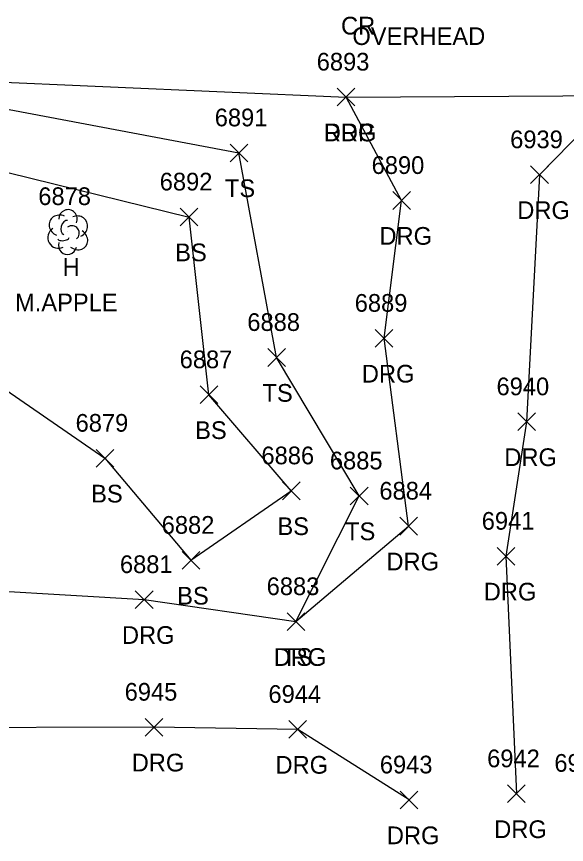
# Model space of a CAD drawing. Extents: x 1443912 to 1445411, y 621446 to 623693.
# Drawn here: x 1444948.4 to 1445010.6, y 622484.2 to 622577.7 of the extents above; entities that cross this region are included whole.
import ezdxf

# ---------------------------------------------------------------- set-up
doc = ezdxf.new("R2010")
doc.units = 0
for name, color, linetype in [('L_A', 7, 'Continuous'), ('L_C', 7, 'Continuous'), ('L_I', 7, 'Continuous'), ('L_TIC', 7, 'Continuous'), ('LELB', 7, 'Continuous'), ('LTD', 7, 'Continuous'), ('P_A', 7, 'Continuous'), ('P_I', 7, 'Continuous'), ('P_TIC', 7, 'Continuous'), ('PET', 7, 'Continuous'), ('R_A', 7, 'Continuous'), ('R_I', 7, 'Continuous'), ('R_TIC', 7, 'Continuous'), ('RDG', 7, 'Continuous'), ('U_A', 7, 'Continuous')]:
    doc.layers.add(name, color=color, linetype=linetype)

msp = doc.modelspace()

# ---------------------------------------------------------------- linework, layer by layer
at = {"layer": 'L_TIC'}
for points in [[(1444972.571, 622561.318), (1444974.571, 622563.318)], [(1444974.571, 622561.318), (1444972.571, 622563.318)], [(1444972.571, 622561.318), (1444974.571, 622563.318)], [(1444974.571, 622561.318), (1444972.571, 622563.318)], [(1444966.925, 622554.071), (1444968.925, 622556.071)], [(1444968.925, 622554.071), (1444966.925, 622556.071)], [(1444966.925, 622554.071), (1444968.925, 622556.071)], [(1444968.925, 622554.071), (1444966.925, 622556.071)], [(1444976.818, 622538.194), (1444978.818, 622540.194)], [(1444978.818, 622538.194), (1444976.818, 622540.194)], [(1444969.176, 622533.984), (1444971.176, 622535.984)], [(1444971.176, 622533.984), (1444969.176, 622535.984)], [(1444957.426, 622526.808), (1444959.426, 622528.808)], [(1444959.426, 622526.808), (1444957.426, 622528.808)], [(1444978.47, 622523.126), (1444980.47, 622525.126)], [(1444980.47, 622523.126), (1444978.47, 622525.126)], [(1444986.147, 622522.55), (1444988.147, 622524.55)], [(1444988.147, 622522.55), (1444986.147, 622524.55)], [(1444967.146, 622515.275), (1444969.146, 622517.275)], [(1444969.146, 622515.275), (1444967.146, 622517.275)], [(1444979.006, 622508.344), (1444981.006, 622510.344)], [(1444981.006, 622508.344), (1444979.006, 622510.344)]]:
    msp.add_lwpolyline(points, dxfattribs=at)
at = {"layer": 'LELB'}
for points in [[(1444821.42, 622569.113), (1444832.819, 622571.945), (1444856.535, 622571.426), (1444896.286, 622569.334), (1444944.164, 622567.873), (1444973.571, 622562.318)], [(1444857.215, 622569.487), (1444895.997, 622567.007), (1444942.364, 622561.337), (1444967.925, 622555.071)], [(1444838.178, 622566.406), (1444837.94, 622567.447), (1444857.36, 622566.739), (1444896.293, 622562.283), (1444935.067, 622547.467), (1444941.833, 622539.218), (1444958.426, 622527.808), (1444968.146, 622516.275), (1444979.47, 622524.126), (1444970.176, 622534.984), (1444967.925, 622555.071)], [(1444980.006, 622509.344), (1444987.147, 622523.55), (1444977.818, 622539.194), (1444973.571, 622562.318)]]:
    msp.add_lwpolyline(points, dxfattribs=at)
at = {"layer": 'LTD'}
msp.add_line((1444954.206, 622553.421), (1444954.206, 622553.421), dxfattribs=at)
msp.add_line((1444954.206, 622553.421), (1444954.206, 622553.421), dxfattribs=at)
msp.add_arc((1444954.253, 622554.855), 1.047, 335.52715, 180.95627, dxfattribs=at)
for centre, major_axis, ratio, start_param, end_param in [((1444953.414, 622554.087), (1.21, -0.512), 0.895232, 1.570796, 4.712389), ((1444953.998, 622553.879), (-0.208, -0.792), 0.645439, 3.141593, 6.283185), ((1444955.248, 622554.004), (-1.141, -0.483), 0.949671, 1.570796, 4.712389), ((1444953.123, 622552.712), (0.584, -1.042), 0.959034, 3.141593, 6.283185), ((1444954.706, 622553.254), (-0.5, 0.667), 0.989748, 3.141593, 6.283185), ((1444953.748, 622552.671), (-0.625, -0.083), 0.423636, 0, 3.141593), ((1444955.206, 622552.588), (-1.09, 0.792), 0.841452, 1.570796, 4.712389), ((1444954.206, 622551.921), (0.265, 1.061), 0.942809, 1.570796, 4.712389)]:
    msp.add_ellipse(centre, major_axis=major_axis, ratio=ratio, start_param=start_param, end_param=end_param, dxfattribs=at)
at = {"layer": 'P_TIC'}
for points in [[(1444984.661, 622567.62), (1444986.661, 622569.62)], [(1444986.661, 622567.62), (1444984.661, 622569.62)]]:
    msp.add_lwpolyline(points, dxfattribs=at)
at = {"layer": 'PET'}
msp.add_lwpolyline([(1444762.321, 622550.873), (1444765.481, 622555.506), (1444771.423, 622562.401), (1444777.984, 622567.717), (1444778.966, 622567.882), (1444793.444, 622574.044), (1444804.004, 622575.776), (1444819.794, 622575.282), (1444849.904, 622575.24), (1444896.522, 622573.129), (1444944.397, 622570.428), (1444985.661, 622568.62), (1445016.279, 622568.788), (1445055.76, 622567.841), (1445106.101, 622567.181), (1445146.504, 622566.315), (1445185.48, 622566.128), (1445218.502, 622565.933), (1445249.94, 622565.636), (1445288.597, 622564.789), (1445341.527, 622564.989), (1445404.888, 622565.426)], dxfattribs=at)
at = {"layer": 'R_TIC'}
for points in [[(1444984.661, 622567.62), (1444986.661, 622569.62)], [(1444986.661, 622567.62), (1444984.661, 622569.62)], [(1445006.523, 622558.845), (1445008.523, 622560.845)], [(1445008.523, 622558.845), (1445006.523, 622560.845)], [(1444990.948, 622555.935), (1444992.948, 622557.935)], [(1444992.948, 622555.935), (1444990.948, 622557.935)], [(1444988.962, 622540.364), (1444990.962, 622542.364)], [(1444990.962, 622540.364), (1444988.962, 622542.364)], [(1445005.06, 622530.926), (1445007.06, 622532.926)], [(1445007.06, 622530.926), (1445005.06, 622532.926)], [(1444991.74, 622519.135), (1444993.74, 622521.135)], [(1444993.74, 622519.135), (1444991.74, 622521.135)], [(1445002.735, 622515.734), (1445004.735, 622517.734)], [(1445004.735, 622515.734), (1445002.735, 622517.734)], [(1444961.859, 622510.832), (1444963.859, 622512.832)], [(1444963.859, 622510.832), (1444961.859, 622512.832)], [(1444979.006, 622508.344), (1444981.006, 622510.344)], [(1444981.006, 622508.344), (1444979.006, 622510.344)], [(1444962.963, 622496.416), (1444964.963, 622498.416)], [(1444964.963, 622496.416), (1444962.963, 622498.416)], [(1444979.207, 622496.162), (1444981.207, 622498.162)], [(1444981.207, 622496.162), (1444979.207, 622498.162)], [(1444991.792, 622488.195), (1444993.792, 622490.195)], [(1444993.792, 622488.195), (1444991.792, 622490.195)], [(1445003.915, 622488.888), (1445005.915, 622490.888)], [(1445005.915, 622488.888), (1445003.915, 622490.888)]]:
    msp.add_lwpolyline(points, dxfattribs=at)
at = {"layer": 'RDG'}
for points in [[(1445016.279, 622568.788), (1445007.523, 622559.845), (1445006.06, 622531.926), (1445003.735, 622516.734), (1445004.915, 622489.888)], [(1444937.337, 622513.343), (1444962.859, 622511.832), (1444980.006, 622509.344), (1444992.74, 622520.135), (1444989.962, 622541.364), (1444991.948, 622556.935), (1444985.661, 622568.62)], [(1444992.792, 622489.195), (1444980.207, 622497.162), (1444963.963, 622497.416), (1444937.364, 622497.338)]]:
    msp.add_lwpolyline(points, dxfattribs=at)

# ---------------------------------------------------------------- texts
at = {"layer": 'L_A'}
for s, p in [('TS', (1444971.981, 622557.318)), ('TS', (1444971.981, 622557.318)), ('BS', (1444966.366, 622550.071)), ('BS', (1444966.366, 622550.071)), ('H', (1444953.639, 622548.421)), ('TS', (1444976.228, 622534.194)), ('BS', (1444968.617, 622529.984)), ('BS', (1444956.867, 622522.808)), ('BS', (1444977.911, 622519.126)), ('TS', (1444985.557, 622518.55)), ('BS', (1444966.587, 622511.275)), ('TS', (1444978.415, 622504.344))]:
    msp.add_text(s, height=2, dxfattribs=at).set_placement(p)
at = {"layer": 'L_C'}
msp.add_text('M.APPLE', height=2, dxfattribs=at).set_placement((1444948.269, 622544.421))
at = {"layer": 'L_I'}
for s, p in [('6891', (1444970.831, 622565.318)), ('6891', (1444970.831, 622565.318)), ('6892', (1444964.618, 622558.071)), ('6892', (1444964.618, 622558.071)), ('6878', (1444950.899, 622556.421)), ('6888', (1444974.511, 622542.194)), ('6887', (1444966.869, 622537.984)), ('6879', (1444955.111, 622530.808)), ('6886', (1444976.108, 622527.126)), ('6885', (1444983.84, 622526.55)), ('6882', (1444964.839, 622519.275)), ('6883', (1444976.699, 622512.344)), ('6947', (1445009.201, 622492.38)), ('6947', (1445009.201, 622492.38))]:
    msp.add_text(s, height=2, dxfattribs=at).set_placement(p)
at = {"layer": 'P_A'}
for s, p in [('CR', (1444985.1, 622575.693)), ('RDP', (1444983.149, 622563.62))]:
    msp.add_text(s, height=2, dxfattribs=at).set_placement(p)
at = {"layer": 'P_I'}
msp.add_text('6893', height=2, dxfattribs=at).set_placement((1444982.354, 622571.62))
at = {"layer": 'R_A'}
for p in [(1444983.149, 622563.62), (1445005.011, 622554.845), (1444989.436, 622551.935), (1444987.451, 622536.364), (1445003.548, 622526.926), (1444990.228, 622515.135), (1445001.223, 622511.734), (1444960.347, 622506.832), (1444977.494, 622504.344), (1444961.451, 622492.416), (1444977.695, 622492.162), (1445002.403, 622484.888), (1444990.28, 622484.195)]:
    msp.add_text('DRG', height=2, dxfattribs=at).set_placement(p)
at = {"layer": 'R_I'}
for s, p in [('6893', (1444982.354, 622571.62)), ('6939', (1445004.208, 622562.845)), ('6890', (1444988.555, 622559.935)), ('6889', (1444986.648, 622544.364)), ('6940', (1445002.667, 622534.926)), ('6884', (1444989.433, 622523.135)), ('6941', (1445000.995, 622519.734)), ('6881', (1444960.119, 622514.832)), ('6883', (1444976.699, 622512.344)), ('6945', (1444960.656, 622500.416)), ('6944', (1444976.9, 622500.162)), ('6942', (1445001.608, 622492.888)), ('6943', (1444989.485, 622492.195))]:
    msp.add_text(s, height=2, dxfattribs=at).set_placement(p)
at = {"layer": 'U_A'}
msp.add_text('OVERHEAD', height=2, dxfattribs=at).set_placement((1444986.384, 622574.511))

doc.saveas('drawing.dxf')
